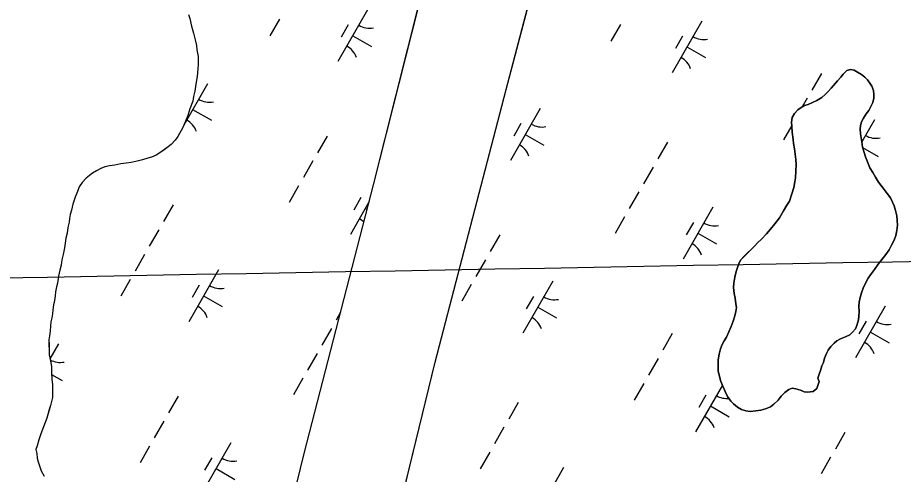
# Model space of a CAD drawing. Extents: x 3930721 to 3950824, y 220441 to 242861.
# Drawn here: x 3943102 to 3943842, y 230096 to 230478 of the extents above; entities that cross this region are included whole.
import ezdxf

# ---------------------------------------------------------------- set-up
doc = ezdxf.new("R2010")
doc.units = 0
for name, color, linetype in [('V-GRID-MAJR', 7, 'Continuous'), ('V-TOPO-SHOR', 7, 'Continuous'), ('V-WETL-SWMP', 7, 'Continuous')]:
    doc.layers.add(name, color=color, linetype=linetype)

msp = doc.modelspace()

# ---------------------------------------------------------------- linework, layer by layer
at = {"layer": 'V-GRID-MAJR'}
msp.add_spline([(3935736.57, 230127.92), (3940756.95, 230218.14), (3946078.33, 230314.51), (3946614.64, 230324.26)], degree=3, dxfattribs=at)
at = {"layer": 'V-TOPO-SHOR'}
for points in [[(3943398.89, 229975.61), (3943451.01, 230189.58), (3943510.45, 230417.82), (3943568.1, 230638.14), (3943625.71, 230865.28), (3943686.25, 231099.6), (3943744.87, 231339.27), (3943781, 231499.47), (3943798.85, 231577.48)], [(3943287.1, 229890.99), (3943341.49, 230113.18), (3943399.34, 230337.97), (3943453.12, 230551.07), (3943490.16, 230713.42), (3943507, 230776.52), (3943549.03, 230930.53), (3943582.71, 231056.72), (3943621.56, 231224.45), (3943661.98, 231399.43), (3943691.7, 231548.18)], [(3943244.74, 230480.75), (3943245.82, 230477.27), (3943247.28, 230470.99), (3943248.74, 230465.06), (3943250.19, 230459.49), (3943251.29, 230454.6), (3943251.68, 230451.11), (3943252.78, 230445.53)], [(3943252.78, 230445.53), (3943252.85, 230438.54), (3943252.54, 230435.04), (3943251.9, 230428.75), (3943250.92, 230422.45), (3943249.93, 230416.49), (3943248.93, 230411.94), (3943248.27, 230408.09), (3943245.89, 230401.77), (3943244.2, 230396.16), (3943242.15, 230391.25), (3943240.1, 230386.68), (3943238.38, 230383.52), (3943235.64, 230378.6), (3943233.57, 230375.43), (3943230.11, 230371.9), (3943227.68, 230369.78), (3943224.21, 230367.3), (3943220.75, 230364.82), (3943217.62, 230363.04), (3943213.79, 230361.25), (3943210.65, 230360.52), (3943206.12, 230359.08), (3943201.59, 230357.98), (3943196.71, 230356.88), (3943192.52, 230356.14), (3943187.98, 230355.75), (3943183.1, 230354.65), (3943178.56, 230353.9), (3943174.73, 230353.17), (3943171.25, 230351.73), (3943167.77, 230349.95), (3943164.29, 230347.82), (3943161.87, 230346.05), (3943159.1, 230343.57), (3943155.63, 230340.04), (3943153.22, 230336.52), (3943151.86, 230332.66), (3943149.82, 230327.75), (3943147.78, 230321.79), (3943146.78, 230316.88), (3943145.77, 230313.38), (3943145.1, 230309.87), (3943144.79, 230306.73), (3943143.78, 230302.52), (3943143.13, 230297.62), (3943142.12, 230293.42), (3943141.47, 230289.22), (3943140.81, 230285.37), (3943139.82, 230279.76), (3943138.82, 230275.21), (3943138.16, 230271.01), (3943137.15, 230266.8), (3943135.81, 230261.55), (3943135.16, 230255.95), (3943134.15, 230252.79), (3943133.49, 230248.59), (3943133.18, 230245.09), (3943132.52, 230241.24), (3943131.85, 230237.74), (3943131.2, 230233.54), (3943130.88, 230230.04), (3943130.22, 230226.89), (3943129.55, 230223.39), (3943129.23, 230220.24), (3943128.93, 230215.69), (3943128.27, 230211.84), (3943127.96, 230208.34), (3943128, 230204.14), (3943128.05, 230199.25), (3943128.08, 230195.76), (3943128.82, 230192.27), (3943129.55, 230189.13), (3943129.93, 230185.99), (3943129.98, 230181.45), (3943130.39, 230175.51), (3943130.79, 230170.62), (3943130.82, 230166.77), (3943130.86, 230163.28), (3943130.89, 230160.14), (3943129.21, 230153.48), (3943128.2, 230149.97), (3943126.17, 230142.96), (3943123.45, 230135.59), (3943121.06, 230129.63), (3943119.37, 230124.72), (3943118.02, 230119.81), (3943117, 230116.65), (3943117.74, 230113.16), (3943118.12, 230109.32), (3943118.86, 230106.19), (3943119.94, 230103.05), (3943121.38, 230098.87), (3943123.87, 230094.35)], [(3943770.14, 230167.67), (3943767.05, 230165.04), (3943762.64, 230164.47), (3943759.51, 230164.96), (3943756.38, 230166.23), (3943752.73, 230167.49), (3943749.6, 230167.98), (3943746.76, 230166.91), (3943743.4, 230164.28), (3943740.31, 230161.12), (3943737.75, 230157.98), (3943734.14, 230154.56), (3943731.56, 230152.46), (3943727.16, 230150.59), (3943723.28, 230149.51), (3943719.12, 230148.95), (3943714.45, 230148.39), (3943710.8, 230148.87), (3943707.15, 230150.13), (3943703.75, 230151.92), (3943700.61, 230154.74), (3943698.24, 230157.06), (3943695.6, 230160.93), (3943693.48, 230165.07), (3943691.62, 230169.73), (3943689.76, 230173.61), (3943688.95, 230176.72), (3943687.59, 230182.43), (3943687.53, 230188.15), (3943687.75, 230191.79), (3943688.49, 230196.48), (3943689.48, 230200.9), (3943691, 230204.56), (3943692.79, 230207.43), (3943694.58, 230210.57), (3943696.62, 230215.01), (3943698.39, 230219.45), (3943700.17, 230223.89), (3943701.68, 230228.58), (3943702.42, 230232.23), (3943702.91, 230235.35), (3943702.36, 230238.47), (3943701.79, 230243.14), (3943700.97, 230247.03), (3943700.4, 230252.22), (3943700.62, 230255.87), (3943701.61, 230260.82), (3943702.6, 230265.51), (3943703.87, 230268.9), (3943705.13, 230272.81), (3943706.67, 230275.42), (3943709.5, 230278.31), (3943712.32, 230281.2), (3943715.15, 230284.09), (3943718.24, 230286.98), (3943720.56, 230289.6), (3943723.91, 230292.76), (3943728.02, 230296.96), (3943731.36, 230300.89), (3943734.96, 230305.35), (3943739.06, 230310.59), (3943742.38, 230316.34), (3943745.2, 230321.05), (3943747.24, 230324.45), (3943749.26, 230330.45), (3943751.02, 230335.93), (3943751.75, 230340.61), (3943752.24, 230343.99), (3943752.71, 230349.46), (3943752.91, 230355.18), (3943752.6, 230359.34), (3943752.04, 230363.75), (3943751.48, 230368.16), (3943750.65, 230372.57), (3943750.36, 230375.95), (3943749.52, 230382.18), (3943749.21, 230386.86), (3943748.91, 230390.49), (3943749.65, 230394.4), (3943751.44, 230397.8), (3943754.26, 230400.95), (3943757.11, 230402.79), (3943759.95, 230404.38), (3943762.8, 230405.45), (3943766.68, 230407.05), (3943770.3, 230408.65), (3943774.44, 230411.29), (3943777.01, 230413.65), (3943779.59, 230416.28), (3943782.16, 230418.91), (3943784.21, 230421.27), (3943787.55, 230425.2), (3943790.12, 230428.08), (3943792.18, 230430.7), (3943795.27, 230433.86), (3943798.38, 230434.67), (3943801.5, 230433.92), (3943804.12, 230432.39), (3943807.52, 230430.34), (3943810.4, 230428.29), (3943812.5, 230425.97)], [(3943812.5, 230425.97), (3943814.61, 230423.13), (3943816.2, 230420.55), (3943817.53, 230417.18), (3943817.82, 230413.81), (3943817.86, 230410.69), (3943817.11, 230407.04), (3943815.58, 230404.17), (3943813.54, 230400.25), (3943811.49, 230397.62), (3943809.19, 230393.96), (3943807.4, 230390.83), (3943806.65, 230387.7), (3943806.42, 230384.58), (3943806.72, 230380.68), (3943807.27, 230377.57), (3943807.83, 230374.19), (3943808.4, 230369.52), (3943809.74, 230365.11), (3943810.82, 230361.48), (3943812.42, 230357.34), (3943814.54, 230352.42), (3943816.93, 230348.29), (3943819.31, 230344.41), (3943821.69, 230340.28), (3943823.79, 230337.7), (3943826.43, 230334.09), (3943829.06, 230330.74), (3943831.7, 230327.12), (3943833.56, 230323.5), (3943834.89, 230320.4), (3943835.96, 230316.51), (3943837.05, 230312.1), (3943837.35, 230308.2), (3943837.65, 230304.31), (3943837.17, 230299.88), (3943836.18, 230295.71), (3943834.92, 230291.8), (3943832.62, 230287.62), (3943830.58, 230283.7), (3943828.02, 230279.77), (3943824.94, 230275.84), (3943821.34, 230271.65), (3943818.27, 230267.2), (3943814.93, 230262.74), (3943813.14, 230260.12), (3943810.84, 230255.94), (3943808.81, 230251.76), (3943807.55, 230247.85), (3943806.29, 230243.68), (3943805.54, 230240.03), (3943805.32, 230236.39), (3943805.63, 230231.98), (3943805.41, 230228.33), (3943804.92, 230225.21), (3943803.66, 230220.52), (3943802.39, 230217.65), (3943800.08, 230214.76), (3943797.76, 230212.66), (3943794.14, 230210.8), (3943790, 230209.2), (3943786.9, 230207.61), (3943784.58, 230205.5), (3943781.75, 230202.88), (3943779.7, 230199.74), (3943778.17, 230196.86), (3943776.65, 230192.95), (3943775.64, 230189.56), (3943774.37, 230186.68), (3943773.11, 230182.77), (3943772.1, 230179.64), (3943771.1, 230176.26), (3943772.17, 230173.41), (3943770.14, 230167.67)]]:
    msp.add_lwpolyline(points, dxfattribs=at)
at = {"layer": 'V-WETL-SWMP'}
for p, q in [((3943510.45, 230417.83), (3943568.1, 230638.14)), ((3943394.43, 230484.61), (3943369.58, 230441.23)), ((3943320.67, 230476.64), (3943312.72, 230462.75)), ((3943378.29, 230471.96), (3943372.32, 230461.55)), ((3943605.84, 230472.35), (3943597.89, 230458.46)), ((3943673.96, 230475.16), (3943649.11, 230431.77)), ((3943382, 230462.92), (3943397.62, 230453.98)), ((3943657.82, 230462.51), (3943651.86, 230452.09)), ((3943661.54, 230453.47), (3943677.16, 230444.52)), ((3943795.27, 230433.86), (3943792.18, 230430.71)), ((3943798.38, 230434.67), (3943795.27, 230433.86)), ((3943801.5, 230433.92), (3943798.38, 230434.67)), ((3943804.12, 230432.39), (3943801.5, 230433.92)), ((3943807.52, 230430.34), (3943804.12, 230432.39)), ((3943774.04, 230431.33), (3943766.08, 230417.45)), ((3943787.55, 230425.2), (3943784.21, 230421.27)), ((3943790.12, 230428.08), (3943787.55, 230425.2)), ((3943792.18, 230430.71), (3943790.12, 230428.08)), ((3943810.4, 230428.29), (3943807.52, 230430.34)), ((3943812.5, 230425.97), (3943810.4, 230428.29)), ((3943814.61, 230423.13), (3943812.5, 230425.97)), ((3943260.56, 230422.72), (3943240.75, 230388.13)), ((3943451.01, 230189.58), (3943510.45, 230417.83)), ((3943782.16, 230418.9), (3943779.58, 230416.28)), ((3943784.21, 230421.27), (3943782.16, 230418.9)), ((3943816.2, 230420.55), (3943814.61, 230423.13)), ((3943817.53, 230417.18), (3943816.2, 230420.55)), ((3943762.11, 230410.51), (3943757.97, 230403.28)), ((3943774.44, 230411.29), (3943770.3, 230408.65)), ((3943777.01, 230413.65), (3943774.44, 230411.29)), ((3943779.58, 230416.28), (3943777.01, 230413.65)), ((3943817.11, 230407.04), (3943817.86, 230410.69)), ((3943817.82, 230413.81), (3943817.53, 230417.18)), ((3943817.86, 230410.69), (3943817.82, 230413.81)), ((3943757.11, 230402.79), (3943754.27, 230400.95)), ((3943759.95, 230404.38), (3943757.11, 230402.79)), ((3943762.8, 230405.45), (3943759.95, 230404.38)), ((3943766.68, 230407.05), (3943762.8, 230405.45)), ((3943770.3, 230408.65), (3943766.68, 230407.05)), ((3943813.54, 230400.25), (3943815.58, 230404.17)), ((3943815.58, 230404.17), (3943817.11, 230407.04)), ((3943248.13, 230401.03), (3943263.75, 230392.08)), ((3943538.77, 230401.95), (3943513.92, 230358.56)), ((3943751.44, 230397.8), (3943749.65, 230394.4)), ((3943754.27, 230400.95), (3943751.44, 230397.8)), ((3943809.19, 230393.96), (3943811.49, 230397.63)), ((3943811.49, 230397.63), (3943813.54, 230400.25)), ((3943522.63, 230389.3), (3943516.67, 230378.88)), ((3943749.65, 230394.4), (3943748.91, 230390.49)), ((3943748.91, 230390.49), (3943749.21, 230386.86)), ((3943806.65, 230387.7), (3943807.4, 230390.83)), ((3943807.4, 230390.83), (3943809.19, 230393.96)), ((3943818.3, 230392.49), (3943807.83, 230374.2)), ((3943749.13, 230387.84), (3943742.23, 230375.8)), ((3943749.21, 230386.86), (3943749.52, 230382.18)), ((3943749.52, 230382.18), (3943750.36, 230375.95)), ((3943806.42, 230384.58), (3943806.65, 230387.7)), ((3943806.72, 230380.68), (3943806.42, 230384.58)), ((3943807.27, 230377.57), (3943806.72, 230380.68)), ((3943360.63, 230378.9), (3943352.68, 230365.01)), ((3943526.34, 230380.25), (3943541.96, 230371.31)), ((3943645.14, 230373.78), (3943637.19, 230359.9)), ((3943750.36, 230375.95), (3943750.65, 230372.57)), ((3943807.83, 230374.19), (3943807.27, 230377.57)), ((3943808.39, 230369.52), (3943807.83, 230374.19)), ((3943750.65, 230372.57), (3943751.48, 230368.16)), ((3943751.48, 230368.16), (3943752.04, 230363.75)), ((3943809.74, 230365.11), (3943808.39, 230369.52)), ((3943808.45, 230369.32), (3943821.5, 230361.85)), ((3943752.04, 230363.75), (3943752.61, 230359.34)), ((3943752.61, 230359.34), (3943752.91, 230355.18)), ((3943810.81, 230361.49), (3943809.74, 230365.11)), ((3943812.42, 230357.34), (3943810.81, 230361.49)), ((3943348.71, 230358.07), (3943340.75, 230344.19)), ((3943633.21, 230352.96), (3943625.26, 230339.07)), ((3943752.91, 230355.18), (3943752.71, 230349.46)), ((3943814.55, 230352.42), (3943812.42, 230357.34)), ((3943816.93, 230348.29), (3943814.55, 230352.42)), ((3943752.24, 230343.99), (3943751.76, 230340.61)), ((3943752.71, 230349.46), (3943752.24, 230343.99)), ((3943819.31, 230344.41), (3943816.93, 230348.29)), ((3943821.69, 230340.28), (3943819.31, 230344.41)), ((3943336.78, 230337.24), (3943328.83, 230323.36)), ((3943751.76, 230340.61), (3943751.02, 230335.92)), ((3943823.79, 230337.7), (3943821.69, 230340.28)), ((3943826.43, 230334.09), (3943823.79, 230337.7)), ((3943621.28, 230332.13), (3943613.33, 230318.25)), ((3943749.26, 230330.45), (3943747.24, 230324.45)), ((3943751.02, 230335.92), (3943749.26, 230330.45)), ((3943829.06, 230330.74), (3943826.43, 230334.09)), ((3943831.7, 230327.12), (3943829.06, 230330.74)), ((3943231.74, 230321.35), (3943223.78, 230307.46)), ((3943395.78, 230324.13), (3943380.05, 230296.67)), ((3943388.76, 230327.4), (3943382.8, 230316.99)), ((3943747.24, 230324.45), (3943745.2, 230321.05)), ((3943833.56, 230323.5), (3943831.7, 230327.12)), ((3943834.89, 230320.4), (3943833.56, 230323.5)), ((3943392.48, 230318.36), (3943394.06, 230317.46)), ((3943683.11, 230319.28), (3943658.26, 230275.89)), ((3943742.38, 230316.34), (3943739.06, 230310.59)), ((3943745.2, 230321.05), (3943742.38, 230316.34)), ((3943835.97, 230316.51), (3943834.89, 230320.4)), ((3943837.05, 230312.1), (3943835.97, 230316.51)), ((3943609.36, 230311.3), (3943601.4, 230297.42)), ((3943666.97, 230306.63), (3943661.01, 230296.22)), ((3943739.06, 230310.59), (3943734.96, 230305.35)), ((3943837.35, 230308.2), (3943837.05, 230312.1)), ((3943837.65, 230304.31), (3943837.35, 230308.2)), ((3943219.81, 230300.52), (3943211.86, 230286.64)), ((3943731.36, 230300.89), (3943728.02, 230296.96)), ((3943734.96, 230305.35), (3943731.36, 230300.89)), ((3943836.18, 230295.71), (3943837.17, 230299.88)), ((3943837.17, 230299.88), (3943837.65, 230304.31)), ((3943504.97, 230296.23), (3943497.02, 230282.35)), ((3943670.68, 230297.59), (3943686.3, 230288.64)), ((3943723.91, 230292.76), (3943720.56, 230289.6)), ((3943728.02, 230296.96), (3943723.91, 230292.76)), ((3943832.62, 230287.62), (3943834.92, 230291.8)), ((3943834.92, 230291.8), (3943836.18, 230295.71)), ((3943718.25, 230286.98), (3943715.15, 230284.09)), ((3943720.56, 230289.6), (3943718.25, 230286.98)), ((3943830.58, 230283.7), (3943832.62, 230287.62)), ((3943207.88, 230279.69), (3943199.93, 230265.81)), ((3943715.15, 230284.09), (3943706.66, 230275.42)), ((3943824.94, 230275.84), (3943828.02, 230279.77)), ((3943828.02, 230279.77), (3943830.58, 230283.7)), ((3943493.05, 230275.4), (3943485.1, 230261.52)), ((3943705.13, 230272.81), (3943703.87, 230268.9)), ((3943706.66, 230275.42), (3943705.13, 230272.81)), ((3943818.27, 230267.2), (3943821.34, 230271.65)), ((3943821.34, 230271.65), (3943824.94, 230275.84)), ((3943269.71, 230266.85), (3943244.86, 230223.46)), ((3943702.6, 230265.51), (3943701.61, 230260.82)), ((3943703.87, 230268.9), (3943702.6, 230265.51)), ((3943813.14, 230260.12), (3943814.93, 230262.74)), ((3943814.93, 230262.74), (3943818.27, 230267.2)), ((3943195.95, 230258.87), (3943188, 230244.98)), ((3943549.24, 230257.39), (3943524.39, 230214)), ((3943700.62, 230255.87), (3943700.4, 230252.22)), ((3943701.61, 230260.82), (3943700.62, 230255.87)), ((3943808.81, 230251.76), (3943810.84, 230255.94)), ((3943810.84, 230255.94), (3943813.14, 230260.12)), ((3943253.57, 230254.19), (3943247.61, 230243.78)), ((3943481.12, 230254.58), (3943473.17, 230240.69)), ((3943700.4, 230252.22), (3943700.97, 230247.03)), ((3943806.29, 230243.68), (3943807.55, 230247.85)), ((3943807.55, 230247.85), (3943808.81, 230251.76)), ((3943257.28, 230245.15), (3943272.9, 230236.21)), ((3943533.1, 230244.74), (3943527.14, 230234.33)), ((3943700.97, 230247.03), (3943701.79, 230243.14)), ((3943701.79, 230243.14), (3943702.36, 230238.47)), ((3943805.32, 230236.39), (3943805.54, 230240.03)), ((3943805.54, 230240.03), (3943806.29, 230243.68)), ((3943536.82, 230235.7), (3943552.44, 230226.75)), ((3943702.36, 230238.47), (3943702.91, 230235.35)), ((3943702.91, 230235.35), (3943702.42, 230232.23)), ((3943827.45, 230236.62), (3943802.6, 230193.23)), ((3943805.63, 230231.97), (3943805.32, 230236.39)), ((3943371.92, 230231.41), (3943368.13, 230224.8)), ((3943701.68, 230228.58), (3943700.17, 230223.89)), ((3943702.42, 230232.23), (3943701.68, 230228.58)), ((3943803.66, 230220.52), (3943804.92, 230225.21)), ((3943804.92, 230225.21), (3943805.4, 230228.33)), ((3943805.4, 230228.33), (3943805.63, 230231.97)), ((3943364.15, 230217.85), (3943356.2, 230203.97)), ((3943698.39, 230219.45), (3943696.62, 230215.01)), ((3943700.17, 230223.89), (3943698.39, 230219.45)), ((3943800.08, 230214.76), (3943802.39, 230217.64)), ((3943802.39, 230217.64), (3943803.66, 230220.52)), ((3943811.31, 230223.96), (3943805.35, 230213.55)), ((3943649.32, 230213.57), (3943641.36, 230199.68)), ((3943694.58, 230210.57), (3943692.79, 230207.44)), ((3943696.62, 230215.01), (3943694.58, 230210.57)), ((3943790, 230209.2), (3943794.14, 230210.8)), ((3943794.14, 230210.8), (3943797.76, 230212.66)), ((3943797.76, 230212.66), (3943800.08, 230214.76)), ((3943815.03, 230214.92), (3943830.65, 230205.98)), ((3943135.84, 230204.96), (3943128.75, 230192.58)), ((3943691, 230204.56), (3943689.48, 230200.9)), ((3943692.79, 230207.44), (3943691, 230204.56)), ((3943779.7, 230199.74), (3943781.75, 230202.88)), ((3943781.75, 230202.88), (3943784.58, 230205.51)), ((3943784.58, 230205.51), (3943786.9, 230207.61)), ((3943786.9, 230207.61), (3943790, 230209.2)), ((3943352.22, 230197.03), (3943344.27, 230183.14)), ((3943688.49, 230196.47), (3943687.75, 230191.79)), ((3943689.48, 230200.9), (3943688.49, 230196.47)), ((3943776.65, 230192.95), (3943778.17, 230196.86)), ((3943778.17, 230196.86), (3943779.7, 230199.74)), ((3943398.89, 229975.61), (3943451.01, 230189.58)), ((3943637.39, 230192.74), (3943629.44, 230178.85)), ((3943687.75, 230191.79), (3943687.53, 230188.15)), ((3943687.53, 230188.15), (3943687.59, 230182.43)), ((3943774.37, 230186.68), (3943775.64, 230189.56)), ((3943775.64, 230189.56), (3943776.65, 230192.95)), ((3943687.59, 230182.43), (3943688.95, 230176.72)), ((3943772.1, 230179.64), (3943773.11, 230182.77)), ((3943773.11, 230182.77), (3943774.37, 230186.68)), ((3943130.12, 230179.42), (3943139.04, 230174.32)), ((3943340.3, 230176.2), (3943332.34, 230162.32)), ((3943688.95, 230176.72), (3943689.76, 230173.61)), ((3943689.76, 230173.61), (3943691.62, 230169.73)), ((3943770.14, 230167.67), (3943772.17, 230173.4)), ((3943771.1, 230176.25), (3943772.1, 230179.64)), ((3943772.17, 230173.4), (3943771.1, 230176.25)), ((3943625.46, 230171.91), (3943617.51, 230158.03)), ((3943691.21, 230170.58), (3943668.73, 230131.34)), ((3943691.62, 230169.73), (3943693.48, 230165.07)), ((3943743.4, 230164.27), (3943746.76, 230166.91)), ((3943746.76, 230166.91), (3943749.6, 230167.98)), ((3943749.6, 230167.98), (3943752.73, 230167.49)), ((3943752.73, 230167.49), (3943756.38, 230166.23)), ((3943756.38, 230166.23), (3943759.51, 230164.96)), ((3943767.05, 230165.04), (3943770.14, 230167.67)), ((3943235.91, 230161.13), (3943227.96, 230147.24)), ((3943677.45, 230162.07), (3943671.48, 230151.66)), ((3943693.48, 230165.07), (3943695.6, 230160.93)), ((3943695.6, 230160.93), (3943698.24, 230157.06)), ((3943737.75, 230157.98), (3943740.31, 230161.12)), ((3943740.31, 230161.12), (3943743.4, 230164.27)), ((3943759.51, 230164.96), (3943762.64, 230164.47)), ((3943762.64, 230164.47), (3943767.05, 230165.04)), ((3943520.42, 230156.01), (3943512.47, 230142.13)), ((3943681.16, 230153.03), (3943696.78, 230144.09)), ((3943698.24, 230157.06), (3943700.61, 230154.74)), ((3943700.61, 230154.74), (3943703.75, 230151.92)), ((3943703.75, 230151.92), (3943707.15, 230150.13)), ((3943727.16, 230150.59), (3943731.56, 230152.46)), ((3943731.56, 230152.46), (3943734.14, 230154.56)), ((3943734.14, 230154.56), (3943737.75, 230157.98)), ((3943707.15, 230150.13), (3943710.8, 230148.87)), ((3943710.8, 230148.87), (3943714.45, 230148.39)), ((3943714.45, 230148.39), (3943719.12, 230148.95)), ((3943719.12, 230148.95), (3943723.28, 230149.51)), ((3943723.28, 230149.51), (3943727.16, 230150.59)), ((3943223.99, 230140.3), (3943216.04, 230126.42)), ((3943508.49, 230135.19), (3943500.54, 230121.3)), ((3943793.66, 230130.9), (3943785.71, 230117.01)), ((3943280.18, 230122.29), (3943255.33, 230078.9)), ((3943212.06, 230119.48), (3943204.11, 230105.59)), ((3943496.56, 230114.36), (3943488.61, 230100.48)), ((3943264.04, 230109.64), (3943258.08, 230099.22)), ((3943781.73, 230110.07), (3943773.78, 230096.19)), ((3943267.76, 230100.59), (3943283.38, 230091.65)), ((3943558.39, 230101.51), (3943533.54, 230058.13))]:
    msp.add_line(p, q, dxfattribs=at)
for points in [[(3942789.4, 227876.04), (3942820.44, 228033.9), (3942848.58, 228153.98), (3942864.17, 228225.68), (3942883.96, 228320.04), (3942914.47, 228437.11), (3942956.44, 228596.95), (3943005.48, 228793.68), (3943044.01, 228948.13), (3943084.63, 229102.83), (3943141.67, 229315.49), (3943204.01, 229558.04), (3943252.56, 229757.56), (3943287.1, 229890.99), (3943341.49, 230113.18), (3943399.34, 230337.97), (3943437.7, 230489.95)], [(3943244.74, 230480.75), (3943245.82, 230477.27), (3943247.28, 230470.99), (3943248.74, 230465.06), (3943250.2, 230459.49), (3943251.29, 230454.6), (3943251.68, 230451.11), (3943252.78, 230445.53), (3943252.85, 230438.54), (3943252.54, 230435.04), (3943251.9, 230428.75), (3943250.92, 230422.44), (3943249.93, 230416.49), (3943248.93, 230411.94), (3943248.27, 230408.09), (3943245.89, 230401.77), (3943244.2, 230396.16), (3943242.15, 230391.25), (3943240.1, 230386.68), (3943238.38, 230383.52), (3943235.64, 230378.6), (3943233.57, 230375.43), (3943230.11, 230371.9), (3943227.69, 230369.78), (3943220.75, 230364.82), (3943217.62, 230363.04), (3943213.79, 230361.25), (3943210.65, 230360.52), (3943206.12, 230359.08), (3943201.59, 230357.98), (3943196.71, 230356.88), (3943192.52, 230356.14), (3943187.98, 230355.75), (3943183.1, 230354.65), (3943178.56, 230353.9), (3943174.73, 230353.17), (3943171.25, 230351.73), (3943167.77, 230349.95), (3943164.29, 230347.82), (3943161.87, 230346.05), (3943159.09, 230343.57)], [(3943159.09, 230343.57), (3943155.63, 230340.04), (3943153.22, 230336.52), (3943151.86, 230332.66), (3943149.82, 230327.75), (3943147.78, 230321.79), (3943146.78, 230316.88), (3943145.77, 230313.38), (3943145.1, 230309.88), (3943144.79, 230306.73), (3943143.78, 230302.52), (3943143.13, 230297.62), (3943142.12, 230293.42), (3943141.47, 230289.22), (3943140.81, 230285.36), (3943139.82, 230279.76), (3943138.81, 230275.21), (3943138.16, 230271.01), (3943137.15, 230266.8), (3943135.81, 230261.55), (3943135.17, 230255.95), (3943134.15, 230252.79), (3943133.49, 230248.59), (3943133.18, 230245.09), (3943132.52, 230241.24), (3943131.85, 230237.74), (3943131.2, 230233.54), (3943130.88, 230230.04), (3943130.22, 230226.89), (3943129.55, 230223.39), (3943129.23, 230220.24), (3943128.93, 230215.69), (3943128.27, 230211.84), (3943127.96, 230208.34), (3943128.08, 230195.76), (3943128.82, 230192.27), (3943129.55, 230189.13), (3943129.93, 230185.99), (3943129.98, 230181.45), (3943130.39, 230175.51), (3943130.79, 230170.62), (3943130.89, 230160.13), (3943129.21, 230153.48), (3943126.17, 230142.96), (3943123.45, 230135.59), (3943121.06, 230129.63), (3943119.37, 230124.72), (3943118.02, 230119.81), (3943117, 230116.65), (3943117.74, 230113.17), (3943118.12, 230109.32), (3943118.85, 230106.19), (3943121.38, 230098.87), (3943123.87, 230094.35)]]:
    msp.add_lwpolyline(points, dxfattribs=at)
for centre, start, end in [((3943395.94, 230486.77), 239.42788, 280.97154), ((3943675.47, 230477.32), 239.42788, 280.97154), ((3943368.48, 230438.83), 19.42788, 60.97154), ((3943648.01, 230429.38), 19.42788, 60.97154), ((3943262.07, 230424.88), 239.42788, 280.97154), ((3943234.61, 230376.94), 19.42788, 60.97154), ((3943540.28, 230404.11), 239.42788, 280.97154), ((3943819.81, 230394.65), 239.42788, 280.97154), ((3943512.82, 230356.17), 19.42788, 60.97154), ((3943378.95, 230294.28), 45.41592, 60.97154), ((3943684.62, 230321.44), 239.42788, 280.97154), ((3943657.16, 230273.5), 19.42788, 60.97154), ((3943271.22, 230269), 239.42788, 280.97154), ((3943550.75, 230259.55), 239.42788, 280.97154), ((3943243.76, 230221.07), 19.42788, 60.97154), ((3943523.3, 230211.61), 19.42788, 60.97154), ((3943828.96, 230238.77), 239.42788, 280.97154), ((3943801.51, 230190.84), 19.42788, 60.97154), ((3943137.35, 230207.11), 241.62409, 280.97154), ((3943695.09, 230176.88), 239.42788, 275.21749), ((3943667.64, 230128.94), 19.42788, 60.97154), ((3943281.69, 230124.45), 239.42788, 280.97154)]:
    msp.add_arc(centre, 17.62, start, end, dxfattribs=at)

doc.saveas('drawing.dxf')
